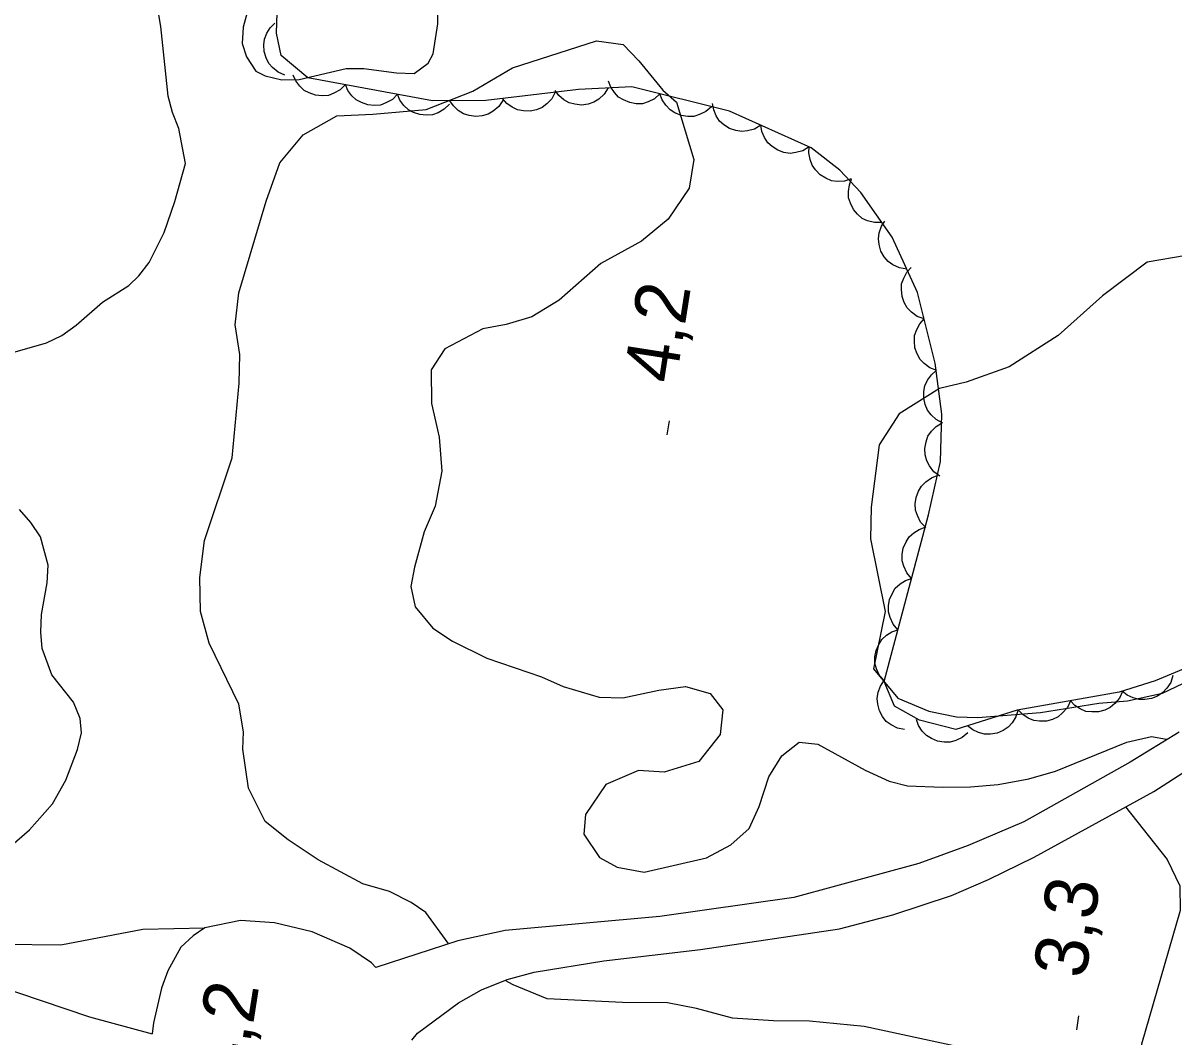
# Model space of a CAD drawing. Extents: x 282461 to 284471, y 5554090 to 5557646.
# Drawn here: x 283624.2 to 283689.4, y 5554717.9 to 5554775.3 of the extents above; entities that cross this region are included whole.
import ezdxf

# ---------------------------------------------------------------- set-up
doc = ezdxf.new("R2010")
doc.units = 0
for name, color, linetype in [('Niveau 1', 7, 'Continuous'), ('Niveau 19', 7, 'Continuous'), ('Niveau 2', 7, 'Continuous'), ('Niveau 21', 7, 'Continuous'), ('Niveau 22', 7, 'Continuous'), ('Niveau 3', 7, 'Continuous'), ('Niveau 44', 7, 'Continuous')]:
    doc.layers.add(name, color=color, linetype=linetype)

msp = doc.modelspace()

# ---------------------------------------------------------------- linework, layer by layer
at = {"layer": 'Niveau 1'}
for points in [[(283637.45, 5554777.85), (283636.68, 5554775.05), (283636.63, 5554774.12), (283636.88, 5554773.37), (283637.41, 5554772.57), (283637.94, 5554772.29), (283638.87, 5554772.07), (283639.86, 5554772.08), (283642.52, 5554772.71), (283643.51, 5554772.72), (283645.37, 5554772.46), (283646.36, 5554772.42), (283647.16, 5554773.01), (283647.45, 5554773.54), (283647.71, 5554775.23), (283647.7, 5554776.21)], [(283621.92, 5554756.14), (283625.56, 5554757.18), (283626.43, 5554757.6), (283627.23, 5554758.19), (283628.72, 5554759.49), (283630.22, 5554760.44), (283630.79, 5554760.98), (283631.36, 5554761.74), (283632.21, 5554763.43), (283632.82, 5554765.18), (283633.43, 5554767.34), (283633.05, 5554769.31), (283632.68, 5554770.23), (283632.44, 5554771.15), (283632.03, 5554775.09), (283631.71, 5554777)], [(283690.06, 5554762.13), (283687.86, 5554761.75), (283685.33, 5554759.85), (283682.81, 5554757.6), (283680.05, 5554755.82), (283677.62, 5554754.97), (283676.11, 5554754.6), (283673.81, 5554753.17), (283672.68, 5554751.41), (283672.24, 5554747.89), (283672.2, 5554746.09), (283673.02, 5554741.99), (283672.37, 5554738.73), (283673.74, 5554737.07), (283675.49, 5554736.34), (283677.06, 5554736.02), (283678.28, 5554735.98), (283681.82, 5554736.27), (283685.13, 5554736.79), (283686.75, 5554736.93), (283688.72, 5554737.37), (283690.28, 5554738.09)], [(283623.16, 5554728.38), (283624.59, 5554729.62), (283625.9, 5554731.09), (283626.64, 5554732.43), (283627.31, 5554734.18), (283627.53, 5554735.12), (283627.46, 5554735.93), (283627.09, 5554736.85), (283625.85, 5554738.39), (283625.3, 5554739.89), (283625.23, 5554740.82), (283625.28, 5554741.81), (283625.6, 5554743.61), (283625.64, 5554744.6), (283625.21, 5554746.21), (283624.67, 5554747.02), (283624.02, 5554747.76)]]:
    msp.add_lwpolyline(points, dxfattribs=at)
at = {"layer": 'Niveau 19'}
for points in [[(283689.67, 5554735.16), (283686.89, 5554733.46), (283680.88, 5554730.08), (283677.73, 5554728.75), (283674.93, 5554727.72), (283667.86, 5554725.8), (283660.27, 5554724.73), (283651.52, 5554723.93), (283648.83, 5554723.34), (283644.2, 5554721.83)], [(283646.23, 5554717.72), (283646.55, 5554718.12), (283648.88, 5554719.84), (283650.17, 5554720.58), (283651.63, 5554721.15), (283653.16, 5554721.58), (283657.1, 5554722.22), (283662.57, 5554722.85), (283670.45, 5554724.02), (283673.47, 5554724.82), (283676.79, 5554725.92), (283678.87, 5554726.82), (283681.47, 5554728.08), (283688.24, 5554731.8), (283690.14, 5554733.02)]]:
    msp.add_lwpolyline(points, dxfattribs=at)
at = {"layer": 'Niveau 2'}
for points in [[(283647.04, 5554770.4), (283649.69, 5554771.43), (283651.94, 5554772.75), (283656.69, 5554774.27), (283658.2, 5554774.07), (283659.09, 5554773.15), (283660.45, 5554771.49), (283661.22, 5554770.81), (283662.2, 5554767.57), (283661.93, 5554765.94), (283660.74, 5554764.18), (283659.24, 5554762.94), (283656.94, 5554761.68), (283654.58, 5554759.61), (283653.03, 5554758.66), (283651.58, 5554758.23), (283650.25, 5554757.97), (283648.11, 5554756.84), (283647.32, 5554755.66), (283647.35, 5554753.75), (283647.78, 5554751.84), (283647.93, 5554749.93), (283647.55, 5554747.95), (283646.93, 5554746.49), (283646.38, 5554744.5), (283646.17, 5554743.4), (283646.42, 5554742.24), (283647.42, 5554741.04), (283648.54, 5554740.3), (283650.47, 5554739.35), (283653.57, 5554738.29), (283654.8, 5554737.73), (283656.84, 5554737.13), (283658.18, 5554737.09), (283660.21, 5554737.53), (283661.72, 5554737.73), (283663.12, 5554737.34), (283663.83, 5554736.42), (283663.68, 5554735.03), (283662.48, 5554733.5), (283660.51, 5554732.89), (283659.06, 5554732.98), (283657.21, 5554732.2), (283656.07, 5554730.5), (283655.97, 5554729.39), (283656.86, 5554728.07), (283657.86, 5554727.51), (283659.38, 5554727.24), (283662.91, 5554728.05), (283664.29, 5554728.77), (283665.33, 5554729.71), (283665.89, 5554730.94), (283666.44, 5554732.63), (283667.18, 5554733.81), (283668.16, 5554734.58), (283669.21, 5554734.48), (283671.9, 5554733.01), (283673.25, 5554732.39), (283674.3, 5554732.12), (283676.28, 5554732.04), (283677.85, 5554732.06), (283679.42, 5554732.2), (283681.16, 5554732.52), (283682.66, 5554732.95), (283686.71, 5554734.58), (283688.1, 5554734.9), (283688.95, 5554734.75)], [(283648.29, 5554723.22), (283647.03, 5554724.95), (283646.2, 5554725.52), (283644.97, 5554726.14), (283643.46, 5554726.58), (283640.94, 5554727.93), (283639.23, 5554729.07), (283637.94, 5554730.09), (283636.98, 5554731.99), (283636.66, 5554734.19), (283636.7, 5554735.18), (283636.44, 5554736.74), (283634.76, 5554740.2), (283634.27, 5554741.99), (283634.24, 5554743.9), (283634.5, 5554746), (283636.06, 5554750.67), (283636.46, 5554754.91), (283636.49, 5554756.53), (283636.23, 5554758.21), (283636.44, 5554760.02), (283637.99, 5554765.21), (283638.77, 5554767.37), (283640.08, 5554768.96), (283641.98, 5554770.03), (283644.02, 5554770.12), (283647.04, 5554770.4)], [(283679.36, 5554716.88), (283671.83, 5554718.5), (283668.75, 5554718.8), (283666.71, 5554718.82), (283664.38, 5554718.96), (283662.34, 5554719.51), (283660.71, 5554719.83), (283658.15, 5554719.85), (283653.9, 5554720.07), (283651.97, 5554720.85), (283651.52, 5554721.11)]]:
    msp.add_lwpolyline(points, dxfattribs=at)
at = {"layer": 'Niveau 21'}
for points in [[(283491.71, 5554766.83), (283496.28, 5554764.84), (283513.09, 5554758.9), (283520.21, 5554756.29), (283525.53, 5554754.5), (283538.74, 5554749.72), (283544.32, 5554747.55), (283564.96, 5554740.11), (283577.49, 5554735.94), (283583.14, 5554734.2), (283596, 5554730.56), (283605.95, 5554727.37), (283616.6, 5554724.19), (283619.77, 5554723.49), (283623.1, 5554723.16), (283626.37, 5554723.12), (283631.01, 5554724), (283634.51, 5554724.08)], [(283644.2, 5554721.83), (283643.96, 5554722.11), (283642.73, 5554722.93), (283640.59, 5554723.85), (283638.46, 5554724.37), (283636.54, 5554724.49), (283634.51, 5554724.08), (283633.85, 5554723.63), (283633.16, 5554722.98), (283632.43, 5554721.64), (283632.06, 5554720.67), (283631.61, 5554718.7), (283631.54, 5554718.09)], [(283619.82, 5554721.8), (283627.99, 5554719.05), (283631.54, 5554718.09)]]:
    msp.add_lwpolyline(points, dxfattribs=at)
at = {"layer": 'Niveau 22'}
msp.add_lwpolyline([(283686.64, 5554730.93), (283688.98, 5554727.95), (283689.7, 5554726.46), (283689.72, 5554725.06), (283687.53, 5554717.49), (283686.92, 5554714.26), (283685.25, 5554707.12), (283683.94, 5554702.47), (283682.85, 5554698.05), (283681.96, 5554693.84), (283681.23, 5554688.15), (283680.1, 5554684.98), (283678.64, 5554681.71), (283677.09, 5554676.59), (283676.79, 5554673.57), (283676.96, 5554670.09), (283677.24, 5554666.74)], dxfattribs=at)
at = {"layer": 'Niveau 3'}
for p, q in [((283660.69, 5554751.98), (283660.81, 5554752.77)), ((283683.87, 5554718.31), (283683.99, 5554719.1))]:
    msp.add_line(p, q, dxfattribs=at)
at = {"layer": 'Niveau 44'}
for points in [[(283690.13, 5554738.82), (283688.31, 5554738.06), (283686.27, 5554737.42), (283680.5, 5554736.4), (283677.02, 5554735.3), (283674.97, 5554735.83), (283673.56, 5554736.63), (283672.97, 5554738.02), (283675.48, 5554747.46), (283676.15, 5554750.48), (283676.23, 5554753.15), (283675.85, 5554756.04), (283674.85, 5554760.04), (283673.42, 5554763.16), (283671.65, 5554765.7), (283670.47, 5554766.96), (283668.83, 5554768.22), (283664.22, 5554770.3), (283658.69, 5554771.67), (283655.66, 5554771.53), (283650.43, 5554770.9), (283647.41, 5554770.88), (283640.35, 5554772.19), (283638.83, 5554773.45), (283638.58, 5554774.72), (283638.66, 5554777.62)], [(283639.05, 5554772.34), (283638.66, 5554772.5), (283638.35, 5554772.76), (283638.13, 5554773), (283637.98, 5554773.32), (283637.87, 5554773.67), (283637.86, 5554774.06), (283637.89, 5554774.38), (283638.02, 5554774.71), (283638.22, 5554775.02), (283638.47, 5554775.28)], [(283642.47, 5554771.8), (283642.18, 5554771.5), (283641.82, 5554771.31), (283641.51, 5554771.19), (283641.16, 5554771.16), (283640.79, 5554771.2), (283640.43, 5554771.33), (283640.14, 5554771.47), (283639.89, 5554771.72), (283639.67, 5554772.01), (283639.52, 5554772.34)], [(283645.42, 5554771.25), (283645.13, 5554770.95), (283644.77, 5554770.76), (283644.46, 5554770.64), (283644.11, 5554770.61), (283643.74, 5554770.65), (283643.38, 5554770.78), (283643.09, 5554770.93), (283642.84, 5554771.17), (283642.61, 5554771.47), (283642.47, 5554771.8)], [(283660.28, 5554771.28), (283659.97, 5554771), (283659.61, 5554770.82), (283659.29, 5554770.72), (283658.94, 5554770.72), (283658.57, 5554770.78), (283658.22, 5554770.93), (283657.94, 5554771.09), (283657.7, 5554771.35), (283657.5, 5554771.66), (283657.37, 5554772)], [(283648.37, 5554770.7), (283648.07, 5554770.41), (283647.72, 5554770.21), (283647.41, 5554770.09), (283647.06, 5554770.07), (283646.69, 5554770.1), (283646.33, 5554770.23), (283646.04, 5554770.38), (283645.78, 5554770.62), (283645.56, 5554770.92), (283645.42, 5554771.25)], [(283654.35, 5554771.37), (283654.16, 5554771), (283653.88, 5554770.71), (283653.62, 5554770.5), (283653.29, 5554770.37), (283652.93, 5554770.3), (283652.55, 5554770.32), (283652.22, 5554770.37), (283651.91, 5554770.52), (283651.61, 5554770.74), (283651.37, 5554771.01)], [(283657.34, 5554771.61), (283657.12, 5554771.25), (283656.81, 5554770.98), (283656.54, 5554770.8), (283656.21, 5554770.69), (283655.84, 5554770.64), (283655.46, 5554770.69), (283655.14, 5554770.76), (283654.84, 5554770.94), (283654.56, 5554771.18), (283654.34, 5554771.47)], [(283663.19, 5554770.55), (283662.88, 5554770.28), (283662.51, 5554770.1), (283662.2, 5554770), (283661.85, 5554770), (283661.48, 5554770.06), (283661.13, 5554770.21), (283660.85, 5554770.37), (283660.61, 5554770.63), (283660.41, 5554770.94), (283660.28, 5554771.28)], [(283651.38, 5554770.91), (283651.15, 5554770.56), (283650.83, 5554770.3), (283650.55, 5554770.13), (283650.21, 5554770.04), (283649.85, 5554770), (283649.47, 5554770.06), (283649.15, 5554770.15), (283648.86, 5554770.34), (283648.59, 5554770.59), (283648.38, 5554770.89)], [(283665.99, 5554769.5), (283665.63, 5554769.28), (283665.24, 5554769.18), (283664.91, 5554769.14), (283664.57, 5554769.2), (283664.22, 5554769.32), (283663.9, 5554769.53), (283663.65, 5554769.74), (283663.46, 5554770.04), (283663.32, 5554770.38), (283663.26, 5554770.74)], [(283668.72, 5554768.27), (283668.37, 5554768.05), (283667.97, 5554767.95), (283667.64, 5554767.91), (283667.3, 5554767.96), (283666.95, 5554768.09), (283666.63, 5554768.3), (283666.38, 5554768.51), (283666.19, 5554768.81), (283666.05, 5554769.15), (283665.99, 5554769.5)], [(283671.11, 5554766.47), (283670.72, 5554766.34), (283670.31, 5554766.32), (283669.98, 5554766.36), (283669.66, 5554766.5), (283669.35, 5554766.69), (283669.09, 5554766.98), (283668.89, 5554767.24), (283668.78, 5554767.57), (283668.71, 5554767.93), (283668.73, 5554768.29)], [(283672.84, 5554763.99), (283672.42, 5554763.99), (283672.03, 5554764.1), (283671.73, 5554764.23), (283671.46, 5554764.46), (283671.23, 5554764.74), (283671.06, 5554765.09), (283670.95, 5554765.4), (283670.95, 5554765.75), (283671, 5554766.12), (283671.13, 5554766.45)], [(283674.25, 5554761.36), (283673.83, 5554761.43), (283673.47, 5554761.61), (283673.2, 5554761.79), (283672.97, 5554762.06), (283672.79, 5554762.38), (283672.69, 5554762.75), (283672.64, 5554763.08), (283672.69, 5554763.42), (283672.81, 5554763.78), (283673, 5554764.08)], [(283675.23, 5554758.54), (283674.83, 5554758.68), (283674.51, 5554758.93), (283674.27, 5554759.16), (283674.1, 5554759.46), (283673.98, 5554759.81), (283673.95, 5554760.2), (283673.96, 5554760.52), (283674.08, 5554760.85), (283674.26, 5554761.18), (283674.5, 5554761.45)], [(283675.95, 5554755.63), (283675.56, 5554755.77), (283675.24, 5554756.02), (283675, 5554756.25), (283674.83, 5554756.56), (283674.71, 5554756.91), (283674.68, 5554757.29), (283674.69, 5554757.61), (283674.81, 5554757.95), (283674.99, 5554758.27), (283675.23, 5554758.54)], [(283676.3, 5554752.65), (283675.92, 5554752.84), (283675.63, 5554753.12), (283675.42, 5554753.37), (283675.29, 5554753.7), (283675.21, 5554754.06), (283675.22, 5554754.44), (283675.27, 5554754.76), (283675.42, 5554755.08), (283675.64, 5554755.38), (283675.91, 5554755.62)], [(283676.13, 5554749.65), (283675.79, 5554749.89), (283675.54, 5554750.22), (283675.38, 5554750.5), (283675.3, 5554750.84), (283675.28, 5554751.21), (283675.35, 5554751.59), (283675.45, 5554751.9), (283675.65, 5554752.19), (283675.91, 5554752.45), (283676.21, 5554752.64)], [(283675.32, 5554746.74), (283675.03, 5554747.04), (283674.85, 5554747.41), (283674.75, 5554747.72), (283674.73, 5554748.07), (283674.78, 5554748.44), (283674.92, 5554748.79), (283675.08, 5554749.08), (283675.33, 5554749.32), (283675.64, 5554749.54), (283675.97, 5554749.67)], [(283674.52, 5554743.85), (283674.25, 5554744.17), (283674.08, 5554744.54), (283673.99, 5554744.85), (283673.99, 5554745.21), (283674.05, 5554745.57), (283674.21, 5554745.92), (283674.38, 5554746.2), (283674.64, 5554746.43), (283674.95, 5554746.63), (283675.29, 5554746.75)], [(283673.75, 5554740.95), (283673.48, 5554741.27), (283673.31, 5554741.64), (283673.22, 5554741.96), (283673.22, 5554742.31), (283673.28, 5554742.67), (283673.44, 5554743.02), (283673.6, 5554743.3), (283673.87, 5554743.54), (283674.18, 5554743.73), (283674.52, 5554743.85)], [(283672.98, 5554738.06), (283672.71, 5554738.37), (283672.54, 5554738.74), (283672.45, 5554739.06), (283672.45, 5554739.41), (283672.51, 5554739.77), (283672.67, 5554740.12), (283672.83, 5554740.4), (283673.1, 5554740.64), (283673.41, 5554740.84), (283673.75, 5554740.95)], [(283674.13, 5554735.3), (283673.72, 5554735.38), (283673.36, 5554735.57), (283673.09, 5554735.76), (283672.87, 5554736.04), (283672.7, 5554736.36), (283672.61, 5554736.74), (283672.57, 5554737.06), (283672.63, 5554737.41), (283672.76, 5554737.75), (283672.95, 5554738.06)], [(283689.31, 5554738.37), (283689.19, 5554737.97), (283688.97, 5554737.64), (283688.75, 5554737.39), (283688.45, 5554737.2), (283688.11, 5554737.06), (283687.73, 5554737.01), (283687.41, 5554737), (283687.07, 5554737.09), (283686.73, 5554737.25), (283686.45, 5554737.48)], [(283686.46, 5554737.45), (283686.29, 5554737.07), (283686.02, 5554736.77), (283685.77, 5554736.55), (283685.46, 5554736.4), (283685.1, 5554736.3), (283684.72, 5554736.3), (283684.39, 5554736.33), (283684.07, 5554736.47), (283683.76, 5554736.67), (283683.51, 5554736.93)], [(283683.51, 5554736.93), (283683.34, 5554736.55), (283683.07, 5554736.24), (283682.82, 5554736.03), (283682.5, 5554735.88), (283682.15, 5554735.78), (283681.76, 5554735.78), (283681.44, 5554735.81), (283681.12, 5554735.95), (283680.81, 5554736.15), (283680.55, 5554736.41)], [(283680.55, 5554736.42), (283680.43, 5554736.02), (283680.21, 5554735.68), (283679.99, 5554735.43), (283679.7, 5554735.24), (283679.36, 5554735.1), (283678.98, 5554735.05), (283678.65, 5554735.04), (283678.31, 5554735.13), (283677.98, 5554735.29), (283677.69, 5554735.51)], [(283677.71, 5554735.12), (283677.39, 5554734.85), (283677.02, 5554734.68), (283676.71, 5554734.58), (283676.36, 5554734.58), (283675.99, 5554734.64), (283675.64, 5554734.8), (283675.36, 5554734.96), (283675.12, 5554735.22), (283674.92, 5554735.53), (283674.8, 5554735.87)]]:
    msp.add_lwpolyline(points, dxfattribs=at)

# ---------------------------------------------------------------- texts
at = {"layer": 'Niveau 3'}
for s, p in [('4,2  ', (283661.17, 5554754.82)), ('3,3  ', (283684.35, 5554721.15)), ('4,2  ', (283636.73, 5554715.27))]:
    msp.add_text(s, height=3, rotation=81.09575, dxfattribs=at).set_placement(p)

doc.saveas('drawing.dxf')
